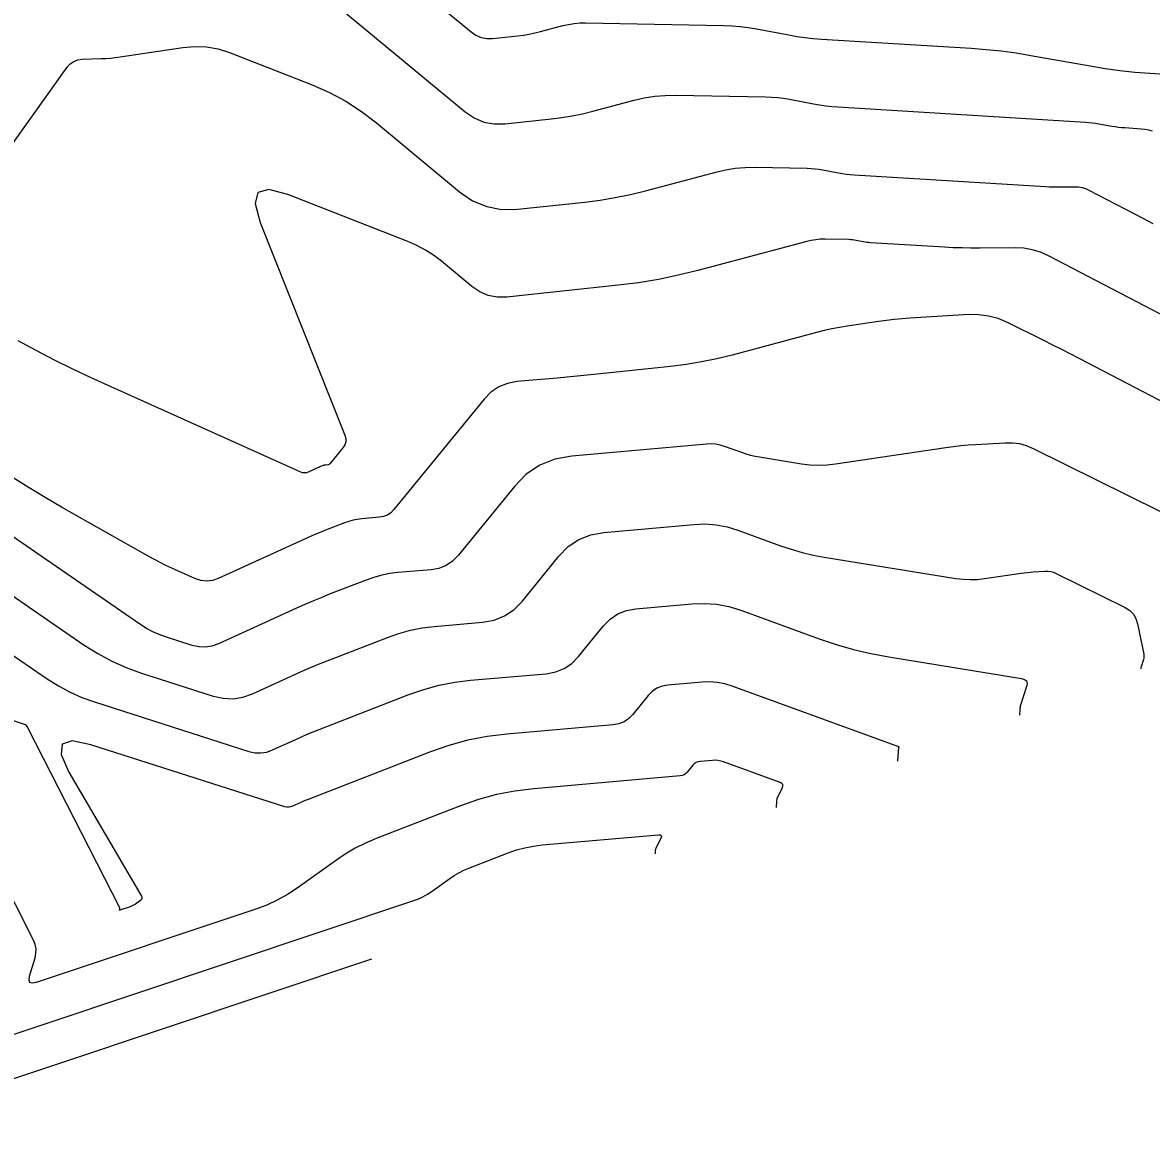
# Model space of a CAD drawing. Extents: x 1354696 to 1366163, y 660729 to 670380.
# Drawn here: x 1360932.5 to 1361021.2, y 664396 to 664483.3 of the extents above; entities that cross this region are included whole.
import ezdxf

# ---------------------------------------------------------------- set-up
doc = ezdxf.new("R2010")
doc.units = 0
doc.layers.add('R_Contours', color=7, linetype='Continuous')

msp = doc.modelspace()

# ---------------------------------------------------------------- linework, layer by layer
at = {"layer": 'R_Contours'}
for points in [[(1360962.833, 664486.617), (1360967.756, 664482.534), (1360968.14, 664482.272), (1360968.552, 664482.098), (1360968.99, 664482.015), (1360969.456, 664482.021), (1360971.429, 664482.23), (1360971.879, 664482.286), (1360972.325, 664482.36), (1360972.769, 664482.451), (1360973.209, 664482.56), (1360974.963, 664483.028), (1360975.404, 664483.129), (1360975.848, 664483.199), (1360976.296, 664483.238), (1360976.748, 664483.246), (1360987.595, 664483.051), (1360988.241, 664483.025), (1360988.885, 664482.972), (1360989.525, 664482.892), (1360990.163, 664482.784), (1360992.709, 664482.298), (1360993.347, 664482.186), (1360993.987, 664482.096), (1360994.63, 664482.025), (1360995.276, 664481.975), (1361007.035, 664481.253), (1361008.213, 664481.164), (1361009.388, 664481.04), (1361010.558, 664480.883), (1361011.725, 664480.691), (1361016.382, 664479.858), (1361017.549, 664479.666), (1361018.719, 664479.507), (1361019.893, 664479.38), (1361021.072, 664479.287), (1361028.751, 664478.783)], [(1360956.092, 664485.56), (1360967.305, 664476.26), (1360968.012, 664475.777), (1360968.769, 664475.458), (1360969.575, 664475.305), (1360970.431, 664475.316), (1360974.058, 664475.7), (1360974.885, 664475.804), (1360975.706, 664475.94), (1360976.521, 664476.107), (1360977.331, 664476.307), (1360980.556, 664477.167), (1360981.366, 664477.354), (1360982.182, 664477.483), (1360983.006, 664477.554), (1360983.837, 664477.568), (1360990.873, 664477.441), (1360991.352, 664477.422), (1360991.828, 664477.383), (1360992.303, 664477.324), (1360992.775, 664477.244), (1360994.661, 664476.884), (1360995.133, 664476.801), (1360995.607, 664476.734), (1360996.083, 664476.682), (1360996.561, 664476.645), (1361016.019, 664475.45), (1361016.278, 664475.43), (1361016.537, 664475.403), (1361016.795, 664475.368), (1361017.051, 664475.326), (1361018.077, 664475.143), (1361018.334, 664475.1), (1361018.591, 664475.065), (1361018.85, 664475.037), (1361019.109, 664475.017), (1361020.372, 664474.934), (1361020.667, 664474.903), (1361020.956, 664474.848), (1361021.239, 664474.77)], [(1360928.823, 664469.673), (1360936.048, 664479.757), (1360936.284, 664480.024), (1360936.559, 664480.217), (1360936.873, 664480.339), (1360937.225, 664480.387), (1360938.713, 664480.437), (1360939.084, 664480.455), (1360939.455, 664480.483), (1360939.824, 664480.523), (1360940.193, 664480.573), (1360945.121, 664481.317), (1360946.058, 664481.399), (1360946.981, 664481.357), (1360947.891, 664481.194), (1360948.787, 664480.908), (1360955.289, 664478.367), (1360956.64, 664477.777), (1360957.93, 664477.085), (1360959.16, 664476.292), (1360960.331, 664475.397), (1360966.855, 664469.986), (1360967.884, 664469.282), (1360968.986, 664468.818), (1360970.16, 664468.595), (1360971.407, 664468.611), (1360976.688, 664469.171), (1360977.892, 664469.322), (1360979.087, 664469.519), (1360980.274, 664469.763), (1360981.452, 664470.053), (1360986.98, 664471.529), (1360987.741, 664471.704), (1360988.51, 664471.825), (1360989.284, 664471.892), (1360990.066, 664471.905), (1360994.151, 664471.832), (1360994.462, 664471.819), (1360994.772, 664471.794), (1360995.08, 664471.755), (1360995.387, 664471.703), (1360996.612, 664471.469), (1360996.919, 664471.416), (1360997.227, 664471.372), (1360997.536, 664471.338), (1360997.847, 664471.314), (1361012.863, 664470.392), (1361013.152, 664470.377), (1361013.442, 664470.367), (1361013.732, 664470.362), (1361014.022, 664470.362), (1361015.183, 664470.374), (1361015.469, 664470.36), (1361015.747, 664470.311), (1361016.017, 664470.228), (1361016.278, 664470.111), (1361020.509, 664467.902), (1361021.305, 664467.499)], [(1361025.615, 664458.425), (1361013.105, 664464.955), (1361012.479, 664465.235), (1361011.834, 664465.434), (1361011.169, 664465.55), (1361010.484, 664465.584), (1361007.706, 664465.556), (1361007.012, 664465.556), (1361006.318, 664465.567), (1361005.624, 664465.591), (1361004.93, 664465.628), (1360999.132, 664465.984), (1360998.989, 664465.995), (1360998.846, 664466.01), (1360998.705, 664466.031), (1360998.563, 664466.055), (1360997.999, 664466.163), (1360997.857, 664466.187), (1360997.715, 664466.205), (1360997.573, 664466.216), (1360997.43, 664466.222), (1360995.547, 664466.256), (1360995.187, 664466.25), (1360994.83, 664466.219), (1360994.476, 664466.163), (1360994.126, 664466.082), (1360985.574, 664463.8), (1360984.027, 664463.419), (1360982.468, 664463.099), (1360980.898, 664462.84), (1360979.317, 664462.641), (1360970.557, 664461.712), (1360969.807, 664461.702), (1360969.1, 664461.837), (1360968.437, 664462.116), (1360967.818, 664462.539), (1360965.428, 664464.522), (1360964.814, 664464.991), (1360964.17, 664465.406), (1360963.494, 664465.769), (1360962.786, 664466.078), (1360953.378, 664469.754), (1360951.885, 664470.147), (1360951.024, 664469.912), (1360950.794, 664469.049), (1360951.197, 664467.558), (1360957.847, 664450.859), (1360957.917, 664450.598), (1360957.915, 664450.348), (1360957.842, 664450.109), (1360957.696, 664449.881), (1360956.667, 664448.619), (1360956.635, 664448.587), (1360956.599, 664448.562), (1360956.558, 664448.546), (1360956.513, 664448.538), (1360956.325, 664448.521), (1360956.279, 664448.516), (1360956.233, 664448.507), (1360956.188, 664448.494), (1360956.144, 664448.479), (1360955.94, 664448.4), (1360955.892, 664448.381), (1360955.844, 664448.361), (1360955.796, 664448.34), (1360955.749, 664448.319), (1360954.971, 664447.964), (1360954.825, 664447.914), (1360954.68, 664447.897), (1360954.534, 664447.914), (1360954.389, 664447.963), (1360937.935, 664455.382), (1360936.478, 664456.06), (1360935.037, 664456.77), (1360933.613, 664457.513), (1360932.205, 664458.288)], [(1361031.678, 664448.448), (1361015.574, 664456.854), (1361014.866, 664457.221), (1361014.156, 664457.584), (1361013.445, 664457.944), (1361012.731, 664458.3), (1361009.874, 664459.717), (1361009.15, 664460.021), (1361008.405, 664460.225), (1361007.639, 664460.328), (1361006.854, 664460.331), (1361002.23, 664460.056), (1361001.611, 664460.012), (1361000.993, 664459.955), (1361000.377, 664459.884), (1360999.763, 664459.799), (1360997.307, 664459.434), (1360996.695, 664459.334), (1360996.087, 664459.216), (1360995.482, 664459.082), (1360994.88, 664458.931), (1360988.252, 664457.162), (1360987.06, 664456.868), (1360985.86, 664456.622), (1360984.65, 664456.422), (1360983.432, 664456.269), (1360977.673, 664455.658), (1360976.885, 664455.576), (1360976.097, 664455.498), (1360975.309, 664455.423), (1360974.521, 664455.351), (1360971.366, 664455.071), (1360970.613, 664454.933), (1360969.933, 664454.659), (1360969.324, 664454.25), (1360968.787, 664453.704), (1360961.7, 664445.019), (1360961.464, 664444.778), (1360961.196, 664444.598), (1360960.896, 664444.477), (1360960.564, 664444.417), (1360959.173, 664444.296), (1360958.828, 664444.253), (1360958.489, 664444.187), (1360958.155, 664444.097), (1360957.827, 664443.982), (1360956.324, 664443.398), (1360955.966, 664443.256), (1360955.61, 664443.109), (1360955.257, 664442.956), (1360954.905, 664442.799), (1360947.909, 664439.606), (1360947.452, 664439.449), (1360946.995, 664439.396), (1360946.537, 664439.447), (1360946.08, 664439.602), (1360944.249, 664440.428), (1360943.793, 664440.639), (1360943.343, 664440.861), (1360942.899, 664441.093), (1360942.459, 664441.335), (1360935.598, 664445.217), (1360934.318, 664445.961), (1360933.054, 664446.731), (1360931.808, 664447.529)], [(1361026.839, 664442.402), (1361011.918, 664449.803), (1361011.387, 664450.025), (1361010.842, 664450.174), (1361010.281, 664450.25), (1361009.706, 664450.252), (1361007.374, 664450.113), (1361006.792, 664450.072), (1361006.211, 664450.018), (1361005.632, 664449.951), (1361005.053, 664449.872), (1360996.391, 664448.582), (1360995.721, 664448.509), (1360995.051, 664448.487), (1360994.382, 664448.517), (1360993.713, 664448.599), (1360990.411, 664449.133), (1360990.057, 664449.199), (1360989.708, 664449.281), (1360989.363, 664449.38), (1360989.022, 664449.495), (1360987.667, 664449.989), (1360987.326, 664450.093), (1360986.979, 664450.158), (1360986.628, 664450.185), (1360986.271, 664450.172), (1360975.666, 664449.231), (1360974.351, 664448.99), (1360973.161, 664448.512), (1360972.098, 664447.796), (1360971.16, 664446.843), (1360966.734, 664441.418), (1360966.293, 664440.97), (1360965.793, 664440.633), (1360965.233, 664440.409), (1360964.614, 664440.296), (1360962.021, 664440.07), (1360961.378, 664439.991), (1360960.745, 664439.867), (1360960.123, 664439.699), (1360959.511, 664439.485), (1360956.707, 664438.396), (1360956.04, 664438.131), (1360955.377, 664437.856), (1360954.717, 664437.572), (1360954.062, 664437.279), (1360947.917, 664434.474), (1360947.413, 664434.295), (1360946.904, 664434.215), (1360946.388, 664434.234), (1360945.867, 664434.353), (1360943.77, 664435.023), (1360943.255, 664435.209), (1360942.757, 664435.43), (1360942.277, 664435.688), (1360941.815, 664435.982), (1360922.686, 664449.135)], [(1360927.266, 664441.338), (1360937.377, 664434.386), (1360938.439, 664433.711), (1360939.541, 664433.119), (1360940.684, 664432.61), (1360941.867, 664432.184), (1360947.51, 664430.38), (1360948.296, 664430.202), (1360949.073, 664430.174), (1360949.841, 664430.294), (1360950.601, 664430.564), (1360953.621, 664431.943), (1360954.378, 664432.282), (1360955.14, 664432.61), (1360955.907, 664432.927), (1360956.678, 664433.233), (1360961.194, 664434.988), (1360962.09, 664435.301), (1360963.001, 664435.547), (1360963.927, 664435.729), (1360964.868, 664435.844), (1360968.665, 664436.176), (1360969.57, 664436.34), (1360970.389, 664436.669), (1360971.122, 664437.161), (1360971.767, 664437.818), (1360974.664, 664441.367), (1360975.396, 664442.112), (1360976.227, 664442.671), (1360977.157, 664443.045), (1360978.185, 664443.234), (1360985.256, 664443.861), (1360986.137, 664443.892), (1360987.006, 664443.827), (1360987.862, 664443.665), (1360988.705, 664443.408), (1360992.053, 664442.188), (1360992.895, 664441.903), (1360993.748, 664441.659), (1360994.612, 664441.456), (1360995.486, 664441.293), (1361005.832, 664439.62), (1361006.391, 664439.551), (1361006.95, 664439.526), (1361007.509, 664439.544), (1361008.069, 664439.606), (1361010.963, 664440.037), (1361011.195, 664440.068), (1361011.428, 664440.095), (1361011.661, 664440.117), (1361011.894, 664440.133), (1361012.83, 664440.189), (1361013.061, 664440.188), (1361013.286, 664440.158), (1361013.505, 664440.098), (1361013.718, 664440.009), (1361019.135, 664437.322), (1361019.493, 664437.095), (1361019.774, 664436.809), (1361019.976, 664436.464), (1361020.102, 664436.059), (1361020.579, 664433.658), (1361020.593, 664433.555), (1361020.593, 664433.452), (1361020.581, 664433.35), (1361020.555, 664433.248), (1361020.37, 664432.673), (1361020.366, 664432.657), (1361020.362, 664432.642), (1361020.36, 664432.626), (1361020.358, 664432.61), (1361020.352, 664432.513)], [(1360931.047, 664434.091), (1360934.481, 664431.73), (1360935.356, 664431.174), (1360936.265, 664430.686), (1360937.207, 664430.266), (1360938.182, 664429.915), (1360950.316, 664426.036), (1360950.788, 664425.929), (1360951.255, 664425.912), (1360951.717, 664425.984), (1360952.173, 664426.146), (1360953.987, 664426.974), (1360954.442, 664427.178), (1360954.899, 664427.375), (1360955.36, 664427.565), (1360955.823, 664427.749), (1360962.878, 664430.491), (1360964.057, 664430.903), (1360965.257, 664431.228), (1360966.476, 664431.466), (1360967.716, 664431.618), (1360973.664, 664432.138), (1360974.404, 664432.272), (1360975.073, 664432.541), (1360975.671, 664432.943), (1360976.199, 664433.479), (1360978.168, 664435.892), (1360978.695, 664436.428), (1360979.293, 664436.831), (1360979.963, 664437.1), (1360980.703, 664437.236), (1360985.092, 664437.625), (1360986.075, 664437.66), (1360987.044, 664437.587), (1360987.999, 664437.407), (1360988.94, 664437.12), (1360995.084, 664434.88), (1360996.428, 664434.426), (1360997.788, 664434.037), (1360999.166, 664433.712), (1361000.561, 664433.453), (1361010.991, 664431.766), (1361011.226, 664431.693), (1361011.369, 664431.563), (1361011.419, 664431.377), (1361011.379, 664431.134), (1361010.905, 664429.66), (1361010.884, 664429.585), (1361010.867, 664429.509), (1361010.854, 664429.432), (1361010.847, 664429.354), (1361010.816, 664428.885)], [(1361001.28, 664425.257), (1361001.352, 664426.342), (1361001.352, 664426.347), (1361001.353, 664426.351), (1361001.355, 664426.356), (1361001.356, 664426.36), (1361001.365, 664426.378), (1361001.366, 664426.382), (1361001.366, 664426.385), (1361001.364, 664426.388), (1361001.36, 664426.39), (1360988.255, 664431.167), (1360987.68, 664431.343), (1360987.097, 664431.453), (1360986.504, 664431.497), (1360985.904, 664431.476), (1360983.221, 664431.238), (1360982.768, 664431.155), (1360982.359, 664430.991), (1360981.994, 664430.744), (1360981.671, 664430.417), (1360980.468, 664428.942), (1360980.146, 664428.614), (1360979.78, 664428.368), (1360979.371, 664428.204), (1360978.919, 664428.122), (1360970.564, 664427.393), (1360969.026, 664427.204), (1360967.513, 664426.908), (1360966.025, 664426.505), (1360964.562, 664425.994), (1360954.968, 664422.266), (1360954.813, 664422.204), (1360954.658, 664422.14), (1360954.505, 664422.074), (1360954.352, 664422.006), (1360953.745, 664421.729), (1360953.592, 664421.674), (1360953.437, 664421.65), (1360953.281, 664421.656), (1360953.123, 664421.692), (1360937.905, 664426.557), (1360936.426, 664426.861), (1360935.646, 664426.605), (1360935.566, 664425.788), (1360936.185, 664424.411), (1360941.876, 664414.672), (1360941.916, 664414.573), (1360941.918, 664414.482), (1360941.879, 664414.4), (1360941.802, 664414.326), (1360941.412, 664414.046), (1360941.312, 664413.98), (1360941.208, 664413.922), (1360941.101, 664413.872), (1360940.989, 664413.83), (1360940.178, 664413.559), (1360940.161, 664413.556), (1360940.151, 664413.56), (1360940.148, 664413.57), (1360940.15, 664413.586), (1360940.173, 664413.665), (1360940.177, 664413.685), (1360940.177, 664413.704), (1360940.174, 664413.723), (1360940.166, 664413.742), (1360932.961, 664427.884), (1360932.948, 664427.908), (1360932.935, 664427.931), (1360932.921, 664427.954), (1360932.906, 664427.977), (1360932.846, 664428.066), (1360932.83, 664428.087), (1360932.811, 664428.104), (1360932.789, 664428.118), (1360932.765, 664428.128), (1360919.682, 664432.545)], [(1360991.744, 664421.628), (1360991.779, 664422.163), (1360991.789, 664422.252), (1360991.808, 664422.337), (1360991.834, 664422.421), (1360991.869, 664422.503), (1360992.204, 664423.192), (1360992.246, 664423.322), (1360992.234, 664423.431), (1360992.167, 664423.518), (1360992.046, 664423.583), (1360987.571, 664425.214), (1360987.361, 664425.278), (1360987.149, 664425.318), (1360986.934, 664425.334), (1360986.715, 664425.327), (1360985.739, 664425.24), (1360985.574, 664425.21), (1360985.426, 664425.15), (1360985.292, 664425.061), (1360985.175, 664424.941), (1360984.737, 664424.405), (1360984.62, 664424.286), (1360984.487, 664424.196), (1360984.338, 664424.136), (1360984.174, 664424.107), (1360972.678, 664423.103), (1360971.206, 664422.922), (1360969.757, 664422.639), (1360968.332, 664422.253), (1360966.932, 664421.764), (1360960.316, 664419.193), (1360959.471, 664418.834), (1360958.654, 664418.424), (1360957.863, 664417.964), (1360957.101, 664417.452), (1360954.105, 664415.306), (1360953.341, 664414.8), (1360952.545, 664414.355), (1360951.718, 664413.971), (1360950.86, 664413.649), (1360933.601, 664407.886), (1360933.301, 664407.827), (1360933.117, 664407.888), (1360933.049, 664408.069), (1360933.097, 664408.371), (1360933.521, 664409.821), (1360933.593, 664410.18), (1360933.595, 664410.533), (1360933.527, 664410.879), (1360933.391, 664411.218), (1360930.541, 664416.812)], [(1360927.024, 664402.212), (1360963.185, 664414.287), (1360963.585, 664414.437), (1360963.969, 664414.616), (1360964.34, 664414.823), (1360964.695, 664415.058), (1360966.089, 664416.057), (1360966.444, 664416.295), (1360966.812, 664416.509), (1360967.192, 664416.7), (1360967.585, 664416.867), (1360970.663, 664418.063), (1360971.315, 664418.291), (1360971.978, 664418.47), (1360972.652, 664418.602), (1360973.337, 664418.686), (1360982.477, 664419.484), (1360982.611, 664419.478), (1360982.686, 664419.432), (1360982.703, 664419.345), (1360982.66, 664419.217), (1360982.266, 664418.407), (1360982.25, 664418.369), (1360982.238, 664418.33), (1360982.229, 664418.29), (1360982.224, 664418.249), (1360982.208, 664418)], [(1360918.935, 664396.034), (1360959.959, 664409.733)]]:
    msp.add_lwpolyline(points, dxfattribs=at)

doc.saveas('drawing.dxf')
